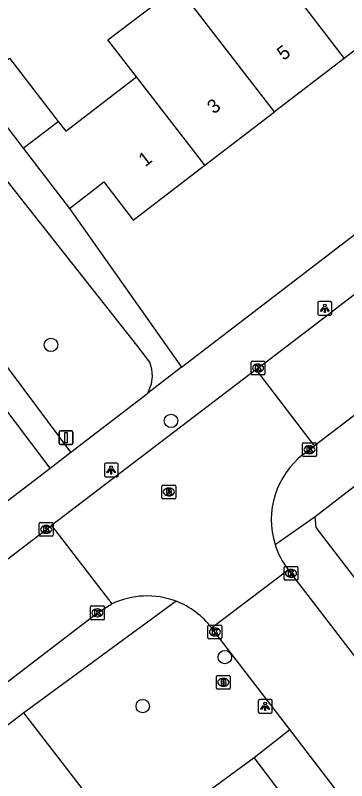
# Model space of a CAD drawing. Extents: x 159353 to 160616, y 385893 to 387321.
# Drawn here: x 159755 to 159779.1, y 386825.2 to 386880.7 of the extents above; entities that cross this region are included whole.
import ezdxf

# ---------------------------------------------------------------- set-up
doc = ezdxf.new("R2010")
doc.units = 0
for name, color, linetype in [('IMGEO_Boom', 7, 'Continuous'), ('IMGEO_Brandkraan', 7, 'Continuous'), ('IMGEO_Kolk', 7, 'Continuous'), ('IMGEO_Lichtpunt', 7, 'Continuous'), ('IMGEO_Pand', 7, 'Continuous'), ('IMGEO_Pand_nummerreeks', 7, 'Continuous'), ('IMGEO_Rijbaan_lokaal_open', 7, 'Continuous'), ('IMGEO_Rioolput', 7, 'Continuous'), ('IMGEO_Verkeersbordpaal', 7, 'Continuous'), ('IMGEO_Voetpad_halfverhard', 7, 'Continuous'), ('IMGEO_Voetpad_open', 7, 'Continuous')]:
    doc.layers.add(name, color=color, linetype=linetype)

msp = doc.modelspace()

# ---------------------------------------------------------------- linework, layer by layer
at = {"layer": 'IMGEO_Boom'}
for centre in [(159757.618, 386856.818), (159766.327, 386851.303), (159770.226, 386834.154), (159764.274, 386830.601)]:
    msp.add_circle(centre, 0.489, dxfattribs=at)
at = {"layer": 'IMGEO_Brandkraan'}
for p, q in [((159769.614, 386831.899), (159769.614, 386832.751)), ((159769.689, 386832.825), (159770.541, 386832.825)), ((159770.102, 386832.605), (159770.127, 386832.605)), ((159770.615, 386832.751), (159770.615, 386831.899)), ((159770.541, 386831.825), (159769.689, 386831.825)), ((159770.125, 386832.045), (159770.1, 386832.045))]:
    msp.add_line(p, q, dxfattribs=at)
for points in [[(159769.614, 386831.899), (159769.614, 386832.751)], [(159769.689, 386832.825), (159770.541, 386832.825)], [(159769.962, 386832.525), (159769.962, 386832.125), (159770.175, 386832.125)], [(159770.193, 386832.525), (159769.962, 386832.525)], [(159770.141, 386832.444), (159770.087, 386832.444), (159770.087, 386832.368)], [(159770.087, 386832.368), (159770.14, 386832.368)], [(159770.149, 386832.292), (159770.087, 386832.292), (159770.087, 386832.211)], [(159770.615, 386832.751), (159770.615, 386831.899)], [(159770.541, 386831.825), (159769.689, 386831.825)], [(159770.087, 386832.211), (159770.149, 386832.211)]]:
    msp.add_lwpolyline(points, dxfattribs=at)
for centre, radius, start, end in [((159769.691, 386832.749), 0.0765, 91.552, 178.448), ((159769.691, 386832.749), 0.0765, 91.552, 178.448), ((159770.142, 386832.406), 0.0379, 267.8285, 90.9355), ((159770.15, 386832.251), 0.0404, 269.8759, 90.5077), ((159770.197, 386832.38), 0.145, 59.4692, 91.5367), ((159770.222, 386832.427), 0.0922, 285.5137, 58.1501), ((159770.227, 386832.235), 0.105, 301.3115, 78.989), ((159770.539, 386832.749), 0.0765, 1.552, 88.448), ((159770.539, 386832.749), 0.0765, 1.552, 88.448), ((159769.691, 386831.901), 0.0765, 181.552, 268.448), ((159769.691, 386831.901), 0.0765, 181.552, 268.448), ((159770.181, 386832.376), 0.251, 268.6676, 293.5347), ((159770.539, 386831.901), 0.0765, 271.552, 358.448), ((159770.539, 386831.901), 0.0765, 271.552, 358.448)]:
    msp.add_arc(centre, radius, start, end, dxfattribs=at)
for centre, major_axis, ratio, start_param, end_param in [((159770.101, 386832.325), (-0.387, 0.002), 0.722429, 4.712389, 7.853982), ((159770.126, 386832.325), (-0.39, 0.002), 0.717154, 1.570796, 4.712389)]:
    msp.add_ellipse(centre, major_axis=major_axis, ratio=ratio, start_param=start_param, end_param=end_param, dxfattribs=at)
at = {"layer": 'IMGEO_Kolk'}
for p, q in [((159772.208, 386855.641), (159773.06, 386855.641)), ((159772.133, 386854.715), (159772.133, 386855.567)), ((159772.621, 386855.421), (159772.646, 386855.421)), ((159773.134, 386855.567), (159773.134, 386854.715)), ((159773.06, 386854.641), (159772.208, 386854.641)), ((159772.644, 386854.861), (159772.619, 386854.861)), ((159775.863, 386848.786), (159775.863, 386849.638)), ((159775.938, 386849.712), (159776.79, 386849.712)), ((159776.864, 386849.638), (159776.864, 386848.786)), ((159776.351, 386849.492), (159776.376, 386849.492)), ((159776.79, 386848.712), (159775.938, 386848.712)), ((159776.374, 386848.932), (159776.349, 386848.932)), ((159756.771, 386843.002), (159756.771, 386843.854)), ((159756.846, 386843.928), (159757.698, 386843.928)), ((159757.259, 386843.708), (159757.284, 386843.708)), ((159757.772, 386843.854), (159757.772, 386843.002)), ((159757.698, 386842.928), (159756.846, 386842.928)), ((159757.282, 386843.148), (159757.257, 386843.148)), ((159774.523, 386839.81), (159774.523, 386840.662)), ((159774.598, 386840.736), (159775.45, 386840.736)), ((159775.524, 386840.662), (159775.524, 386839.81)), ((159775.011, 386840.516), (159775.036, 386840.516)), ((159775.45, 386839.736), (159774.598, 386839.736)), ((159775.034, 386839.956), (159775.009, 386839.956)), ((159760.562, 386837.869), (159761.414, 386837.869)), ((159760.487, 386836.943), (159760.487, 386837.795)), ((159760.975, 386837.649), (159761, 386837.649)), ((159761.488, 386837.795), (159761.488, 386836.943)), ((159761.414, 386836.869), (159760.562, 386836.869)), ((159760.998, 386837.089), (159760.973, 386837.089)), ((159769.002, 386835.553), (159769.002, 386836.405)), ((159769.077, 386836.479), (159769.929, 386836.479)), ((159769.49, 386836.259), (159769.515, 386836.259)), ((159770.003, 386836.405), (159770.003, 386835.553)), ((159769.513, 386835.699), (159769.488, 386835.699)), ((159769.929, 386835.479), (159769.077, 386835.479))]:
    msp.add_line(p, q, dxfattribs=at)
for points in [[(159772.208, 386855.641), (159773.06, 386855.641)], [(159772.133, 386854.715), (159772.133, 386855.567)], [(159772.454, 386855.341), (159772.577, 386855.341), (159772.577, 386855.19), (159772.707, 386855.341), (159772.871, 386855.341), (159772.725, 386855.19), (159772.878, 386854.941), (159772.726, 386854.941), (159772.641, 386855.105), (159772.577, 386855.038), (159772.577, 386854.941), (159772.454, 386854.941), (159772.454, 386855.341)], [(159773.134, 386855.567), (159773.134, 386854.715)], [(159773.06, 386854.641), (159772.208, 386854.641)], [(159775.863, 386848.786), (159775.863, 386849.638)], [(159775.938, 386849.712), (159776.79, 386849.712)], [(159776.864, 386849.638), (159776.864, 386848.786)], [(159776.184, 386849.412), (159776.307, 386849.412), (159776.307, 386849.261), (159776.437, 386849.412), (159776.601, 386849.412), (159776.455, 386849.261), (159776.608, 386849.012), (159776.456, 386849.012), (159776.371, 386849.176), (159776.307, 386849.109), (159776.307, 386849.012), (159776.184, 386849.012), (159776.184, 386849.412)], [(159776.79, 386848.712), (159775.938, 386848.712)], [(159756.771, 386843.002), (159756.771, 386843.854)], [(159756.846, 386843.928), (159757.698, 386843.928)], [(159757.092, 386843.628), (159757.215, 386843.628), (159757.215, 386843.477), (159757.345, 386843.628), (159757.509, 386843.628), (159757.363, 386843.477), (159757.516, 386843.228), (159757.364, 386843.228), (159757.279, 386843.392), (159757.215, 386843.325), (159757.215, 386843.228), (159757.092, 386843.228), (159757.092, 386843.628)], [(159757.772, 386843.854), (159757.772, 386843.002)], [(159757.698, 386842.928), (159756.846, 386842.928)], [(159774.523, 386839.81), (159774.523, 386840.662)], [(159774.598, 386840.736), (159775.45, 386840.736)], [(159775.524, 386840.662), (159775.524, 386839.81)], [(159774.844, 386840.436), (159774.967, 386840.436), (159774.967, 386840.285), (159775.097, 386840.436), (159775.261, 386840.436), (159775.115, 386840.285), (159775.268, 386840.036), (159775.116, 386840.036), (159775.031, 386840.2), (159774.967, 386840.133), (159774.967, 386840.036), (159774.844, 386840.036), (159774.844, 386840.436)], [(159775.45, 386839.736), (159774.598, 386839.736)], [(159760.562, 386837.869), (159761.414, 386837.869)], [(159760.487, 386836.943), (159760.487, 386837.795)], [(159760.808, 386837.569), (159760.931, 386837.569), (159760.931, 386837.418), (159761.061, 386837.569), (159761.225, 386837.569), (159761.079, 386837.418), (159761.232, 386837.169), (159761.08, 386837.169), (159760.995, 386837.333), (159760.931, 386837.266), (159760.931, 386837.169), (159760.808, 386837.169), (159760.808, 386837.569)], [(159761.488, 386837.795), (159761.488, 386836.943)], [(159761.414, 386836.869), (159760.562, 386836.869)], [(159769.002, 386835.553), (159769.002, 386836.405)], [(159769.077, 386836.479), (159769.929, 386836.479)], [(159769.323, 386836.179), (159769.446, 386836.179), (159769.446, 386836.028), (159769.576, 386836.179), (159769.74, 386836.179), (159769.594, 386836.028), (159769.747, 386835.779), (159769.595, 386835.779), (159769.51, 386835.943), (159769.446, 386835.876), (159769.446, 386835.779), (159769.323, 386835.779), (159769.323, 386836.179)], [(159770.003, 386836.405), (159770.003, 386835.553)], [(159769.929, 386835.479), (159769.077, 386835.479)]]:
    msp.add_lwpolyline(points, dxfattribs=at)
for centre, start, end in [((159772.21, 386855.565), 91.552, 178.448), ((159772.21, 386855.565), 91.552, 178.448), ((159773.058, 386855.565), 1.552, 88.448), ((159773.058, 386855.565), 1.552, 88.448), ((159772.21, 386854.717), 181.552, 268.448), ((159772.21, 386854.717), 181.552, 268.448), ((159773.058, 386854.717), 271.552, 358.448), ((159773.058, 386854.717), 271.552, 358.448), ((159775.94, 386849.636), 91.552, 178.448), ((159775.94, 386849.636), 91.552, 178.448), ((159776.788, 386849.636), 1.552, 88.448), ((159776.788, 386849.636), 1.552, 88.448), ((159775.94, 386848.788), 181.552, 268.448), ((159775.94, 386848.788), 181.552, 268.448), ((159776.788, 386848.788), 271.552, 358.448), ((159776.788, 386848.788), 271.552, 358.448), ((159756.848, 386843.852), 91.552, 178.448), ((159756.848, 386843.852), 91.552, 178.448), ((159757.696, 386843.852), 1.552, 88.448), ((159757.696, 386843.852), 1.552, 88.448), ((159756.848, 386843.004), 181.552, 268.448), ((159756.848, 386843.004), 181.552, 268.448), ((159757.696, 386843.004), 271.552, 358.448), ((159757.696, 386843.004), 271.552, 358.448), ((159774.6, 386840.66), 91.552, 178.448), ((159774.6, 386840.66), 91.552, 178.448), ((159775.448, 386840.66), 1.552, 88.448), ((159775.448, 386840.66), 1.552, 88.448), ((159774.6, 386839.812), 181.552, 268.448), ((159774.6, 386839.812), 181.552, 268.448), ((159775.448, 386839.812), 271.552, 358.448), ((159775.448, 386839.812), 271.552, 358.448), ((159760.564, 386837.793), 91.552, 178.448), ((159760.564, 386837.793), 91.552, 178.448), ((159761.412, 386837.793), 1.552, 88.448), ((159761.412, 386837.793), 1.552, 88.448), ((159760.564, 386836.945), 181.552, 268.448), ((159760.564, 386836.945), 181.552, 268.448), ((159761.412, 386836.945), 271.552, 358.448), ((159761.412, 386836.945), 271.552, 358.448), ((159769.079, 386836.403), 91.552, 178.448), ((159769.079, 386836.403), 91.552, 178.448), ((159769.927, 386836.403), 1.552, 88.448), ((159769.927, 386836.403), 1.552, 88.448), ((159769.079, 386835.555), 181.552, 268.448), ((159769.079, 386835.555), 181.552, 268.448), ((159769.927, 386835.555), 271.552, 358.448), ((159769.927, 386835.555), 271.552, 358.448)]:
    msp.add_arc(centre, 0.0765, start, end, dxfattribs=at)
for centre, major_axis, ratio, start_param, end_param in [((159772.62, 386855.141), (-0.387, 0.002), 0.722429, 4.712389, 7.853982), ((159772.645, 386855.141), (-0.39, 0.002), 0.717154, 1.570796, 4.712389), ((159776.35, 386849.212), (-0.387, 0.002), 0.722429, 4.712389, 7.853982), ((159776.375, 386849.212), (-0.39, 0.002), 0.717154, 1.570796, 4.712389), ((159757.258, 386843.428), (-0.387, 0.002), 0.722429, 4.712389, 7.853982), ((159757.283, 386843.428), (-0.39, 0.002), 0.717154, 1.570796, 4.712389), ((159775.01, 386840.236), (-0.387, 0.002), 0.722429, 4.712389, 7.853982), ((159775.035, 386840.236), (-0.39, 0.002), 0.717154, 1.570796, 4.712389), ((159760.974, 386837.369), (-0.387, 0.002), 0.722429, 4.712389, 7.853982), ((159760.999, 386837.369), (-0.39, 0.002), 0.717154, 1.570796, 4.712389), ((159769.489, 386835.979), (-0.387, 0.002), 0.722429, 4.712389, 7.853982), ((159769.514, 386835.979), (-0.39, 0.002), 0.717154, 1.570796, 4.712389)]:
    msp.add_ellipse(centre, major_axis=major_axis, ratio=ratio, start_param=start_param, end_param=end_param, dxfattribs=at)
at = {"layer": 'IMGEO_Lichtpunt'}
for p, q in [((159776.976, 386859.879), (159776.976, 386859.072)), ((159776.976, 386859.879), (159776.976, 386859.072)), ((159777.878, 386859.974), (159777.07, 386859.974)), ((159777.878, 386859.974), (159777.07, 386859.974)), ((159777.972, 386859.072), (159777.972, 386859.879)), ((159777.972, 386859.072), (159777.972, 386859.879)), ((159777.07, 386858.978), (159777.878, 386858.978)), ((159777.07, 386858.978), (159777.878, 386858.978)), ((159761.491, 386848.149), (159761.491, 386847.342)), ((159761.491, 386848.149), (159761.491, 386847.342)), ((159762.393, 386848.244), (159761.585, 386848.244)), ((159762.393, 386848.244), (159761.585, 386848.244)), ((159762.487, 386847.342), (159762.487, 386848.149)), ((159762.487, 386847.342), (159762.487, 386848.149)), ((159761.585, 386847.248), (159762.393, 386847.248)), ((159761.585, 386847.248), (159762.393, 386847.248)), ((159772.652, 386830.981), (159772.652, 386830.174)), ((159772.652, 386830.981), (159772.652, 386830.174)), ((159773.554, 386831.076), (159772.746, 386831.076)), ((159773.554, 386831.076), (159772.746, 386831.076)), ((159773.648, 386830.174), (159773.648, 386830.981)), ((159773.648, 386830.174), (159773.648, 386830.981)), ((159772.746, 386830.08), (159773.554, 386830.08)), ((159772.746, 386830.08), (159773.554, 386830.08))]:
    msp.add_line(p, q, dxfattribs=at)
for points in [[(159777.35, 386859.543), (159777.389, 386859.515), (159777.201, 386859.253), (159777.163, 386859.28), (159777.35, 386859.543)], [(159777.562, 386859.515), (159777.6, 386859.542), (159777.787, 386859.28), (159777.748, 386859.252), (159777.562, 386859.515)], [(159777.452, 386859.495), (159777.499, 386859.495), (159777.499, 386859.173), (159777.452, 386859.173), (159777.452, 386859.495)], [(159761.865, 386847.813), (159761.904, 386847.785), (159761.716, 386847.523), (159761.678, 386847.55), (159761.865, 386847.813)], [(159761.967, 386847.765), (159762.014, 386847.765), (159762.014, 386847.443), (159761.967, 386847.443), (159761.967, 386847.765)], [(159762.077, 386847.785), (159762.115, 386847.812), (159762.302, 386847.55), (159762.263, 386847.522), (159762.077, 386847.785)], [(159773.026, 386830.645), (159773.065, 386830.617), (159772.877, 386830.355), (159772.839, 386830.382), (159773.026, 386830.645)], [(159773.238, 386830.617), (159773.276, 386830.644), (159773.463, 386830.382), (159773.424, 386830.354), (159773.238, 386830.617)], [(159773.128, 386830.597), (159773.175, 386830.597), (159773.175, 386830.275), (159773.128, 386830.275), (159773.128, 386830.597)]]:
    msp.add_lwpolyline(points, dxfattribs=at)
for centre in [(159777.475, 386859.677), (159761.99, 386847.947), (159773.151, 386830.779)]:
    msp.add_circle(centre, 0.0994, dxfattribs=at)
for centre, start, end in [((159777.07, 386859.879), 90, 180), ((159777.07, 386859.879), 90, 180), ((159777.878, 386859.879), 0, 90), ((159777.878, 386859.879), 0, 90), ((159777.07, 386859.072), 180, 270), ((159777.07, 386859.072), 180, 270), ((159777.878, 386859.072), 270, 0), ((159777.878, 386859.072), 270, 360), ((159761.585, 386848.149), 90, 180), ((159761.585, 386848.149), 90, 180), ((159762.393, 386848.149), 0, 90), ((159762.393, 386848.149), 0, 90), ((159761.585, 386847.342), 180, 270), ((159761.585, 386847.342), 180, 270), ((159762.393, 386847.342), 270, 0), ((159762.393, 386847.342), 270, 360), ((159772.746, 386830.981), 90, 180), ((159772.746, 386830.981), 90, 180), ((159773.554, 386830.981), 0, 90), ((159773.554, 386830.981), 0, 90), ((159772.746, 386830.174), 180, 270), ((159772.746, 386830.174), 180, 270), ((159773.554, 386830.174), 270, 0), ((159773.554, 386830.174), 270, 360)]:
    msp.add_arc(centre, 0.0946, start, end, dxfattribs=at)
at = {"layer": 'IMGEO_Pand'}
for points in [[(159771.901, 386886.729), (159778.871, 386877.611)], [(159763.824, 386876.274), (159761.747, 386878.968), (159766.818, 386882.843)], [(159773.819, 386873.73), (159766.818, 386882.843)], [(159783.932, 386881.5), (159778.871, 386877.611)], [(159752.073, 386875.686), (159754.618, 386877.641), (159758.152, 386873.042)], [(159778.871, 386877.611), (159773.819, 386873.73)], [(159758.152, 386873.042), (159758.696, 386872.334), (159763.824, 386876.274)], [(159768.774, 386869.854), (159763.824, 386876.274)], [(159752.073, 386875.686), (159755.607, 386871.087)], [(159768.774, 386869.854), (159773.819, 386873.73)], [(159755.607, 386871.087), (159758.152, 386873.042)], [(159755.607, 386871.087), (159758.956, 386866.727)], [(159758.956, 386866.727), (159761.45, 386868.643), (159763.584, 386865.866), (159768.774, 386869.854)]]:
    msp.add_lwpolyline(points, dxfattribs=at)
at = {"layer": 'IMGEO_Rijbaan_lokaal_open'}
for points in [[(159772.495, 386855.033), (159776.892, 386858.385), (159802.886, 386878.378)], [(159772.495, 386855.033), (159757.655, 386843.719)], [(159776.733, 386849.497), (159772.495, 386855.033)], [(159780.404, 386852.307), (159776.733, 386849.497)], [(159775.937, 386848.887), (159776.733, 386849.497)], [(159720.361, 386815.054), (159727.611, 386820.614), (159753.142, 386840.278), (159757.655, 386843.719)], [(159757.655, 386843.719), (159762.032, 386838.013)], [(159769.269, 386836.285), (159774.826, 386840.493)], [(159774.826, 386840.493), (159818.374, 386783.693)], [(159724.633, 386809.492), (159736.8, 386818.831), (159761.001, 386837.379), (159762.032, 386838.013)], [(159774.932, 386828.892), (159769.269, 386836.285)], [(159785.509, 386815.108), (159782.922, 386818.462), (159774.932, 386828.892)]]:
    msp.add_lwpolyline(points, dxfattribs=at)
for centre, radius, start, end in [((159779.579, 386844.134), 5.988, 127.4616, 197.4571), ((159779.601, 386844.147), 6.013, 197.5076, 217.4217), ((159764.59, 386832.693), 5.903, 69.1983, 115.6739), ((159764.593, 386832.708), 5.887, 37.4096, 69.1707)]:
    msp.add_arc(centre, radius, start, end, dxfattribs=at)
at = {"layer": 'IMGEO_Rioolput'}
for p, q in [((159765.666, 386845.718), (159765.666, 386846.57)), ((159765.741, 386846.644), (159766.593, 386846.644)), ((159766.154, 386846.424), (159766.179, 386846.424)), ((159766.667, 386846.57), (159766.667, 386845.718)), ((159766.593, 386845.644), (159765.741, 386845.644)), ((159766.177, 386845.864), (159766.152, 386845.864))]:
    msp.add_line(p, q, dxfattribs=at)
for points in [[(159765.666, 386845.718), (159765.666, 386846.57)], [(159765.741, 386846.644), (159766.593, 386846.644)], [(159766.255, 386846.342), (159766.003, 386846.344), (159766.003, 386845.944)], [(159766.181, 386846.263), (159766.127, 386846.263), (159766.127, 386846.182)], [(159766.127, 386846.182), (159766.179, 386846.182)], [(159766.667, 386846.57), (159766.667, 386845.718)], [(159766.593, 386845.644), (159765.741, 386845.644)], [(159766.003, 386845.944), (159766.127, 386845.944), (159766.127, 386846.106), (159766.138, 386846.106)], [(159766.185, 386846.077), (159766.256, 386845.944), (159766.396, 386845.944), (159766.331, 386846.07)]]:
    msp.add_lwpolyline(points, dxfattribs=at)
for centre, radius, start, end in [((159765.743, 386846.568), 0.0765, 91.552, 178.448), ((159765.743, 386846.568), 0.0765, 91.552, 178.448), ((159766.163, 386846.371), 0.19, 274.7715, 282.9687), ((159766.187, 386846.167), 0.0964, 77.0061, 93.1865), ((159766.201, 386846.224), 0.0378, 276.6634, 79.6772), ((159766.254, 386846.232), 0.109, 350.3612, 89.416), ((159766.252, 386846.232), 0.112, 277.5842, 350.9817), ((159766.591, 386846.568), 0.0765, 1.552, 88.448), ((159766.591, 386846.568), 0.0765, 1.552, 88.448), ((159765.743, 386845.72), 0.0765, 181.552, 268.448), ((159765.743, 386845.72), 0.0765, 181.552, 268.448), ((159766.137, 386846.053), 0.0533, 26.0293, 88.6989), ((159766.236, 386846.017), 0.108, 29.5134, 73.7905), ((159766.591, 386845.72), 0.0765, 271.552, 358.448), ((159766.591, 386845.72), 0.0765, 271.552, 358.448)]:
    msp.add_arc(centre, radius, start, end, dxfattribs=at)
for centre, major_axis, ratio, start_param, end_param in [((159766.153, 386846.144), (-0.387, 0.002), 0.722429, 4.712389, 7.853982), ((159766.178, 386846.144), (-0.39, 0.002), 0.717154, 1.570796, 4.712389)]:
    msp.add_ellipse(centre, major_axis=major_axis, ratio=ratio, start_param=start_param, end_param=end_param, dxfattribs=at)
at = {"layer": 'IMGEO_Verkeersbordpaal'}
for p, q in [((159758.212, 386849.688), (159758.212, 386850.488)), ((159758.212, 386850.488), (159758.212, 386849.688)), ((159758.312, 386850.588), (159759.102, 386850.588)), ((159759.102, 386850.588), (159758.312, 386850.588)), ((159759.202, 386850.488), (159759.202, 386849.688)), ((159759.202, 386849.688), (159759.202, 386850.488)), ((159759.102, 386849.588), (159758.312, 386849.588)), ((159758.312, 386849.588), (159759.102, 386849.588))]:
    msp.add_line(p, q, dxfattribs=at)
msp.add_lwpolyline([(159758.632, 386850.463), (159758.782, 386850.463), (159758.782, 386849.713), (159758.632, 386849.713), (159758.632, 386850.463)], dxfattribs=at)
for centre, start, end in [((159758.312, 386850.488), 90, 180), ((159758.312, 386850.488), 90, 180), ((159759.102, 386850.488), 0, 90), ((159759.102, 386850.488), 360, 90), ((159758.312, 386849.688), 180, 270), ((159758.312, 386849.688), 180, 270), ((159759.102, 386849.688), 270, 0), ((159759.102, 386849.688), 270, 0)]:
    msp.add_arc(centre, 0.1, start, end, dxfattribs=at)
at = {"layer": 'IMGEO_Voetpad_halfverhard'}
for points in [[(159757.568, 386847.881), (159748.457, 386859.933), (159733.313, 386879.966)], [(159759.06, 386849.037), (159736.833, 386878.896), (159736.384, 386879.556)]]:
    msp.add_lwpolyline(points, dxfattribs=at)
at = {"layer": 'IMGEO_Voetpad_open'}
for points in [[(159767.092, 386855.2), (159860.725, 386927.055)], [(159764.634, 386853.314), (159764.906, 386853.99), (159764.977, 386854.518), (159764.937, 386855.049), (159764.787, 386855.56), (159763.841, 386856.794), (159747.26, 386877.795), (159744.809, 386881.176), (159745.023, 386881.34)], [(159758.956, 386866.727), (159767.092, 386855.2)], [(159767.092, 386855.2), (159764.634, 386853.314)], [(159759.06, 386849.037), (159764.634, 386853.314)], [(159757.568, 386847.881), (159759.06, 386849.037)], [(159776.777, 386844.356), (159779.951, 386846.799), (159782.799, 386848.992)], [(159754.463, 386845.502), (159757.568, 386847.881)], [(159773.867, 386842.338), (159776.777, 386844.356)], [(159826.261, 386779.223), (159780.044, 386839.397), (159776.844, 386843.563), (159776.777, 386844.356)], [(159766.686, 386838.211), (159755.646, 386830.116)], [(159755.646, 386830.116), (159725.627, 386807.116)], [(159761.615, 386822.36), (159755.646, 386830.116)], [(159772.356, 386826.86), (159774.932, 386828.892)], [(159768.199, 386823.818), (159772.356, 386826.86)], [(159782.799, 386813.025), (159772.356, 386826.86)]]:
    msp.add_lwpolyline(points, dxfattribs=at)

# ---------------------------------------------------------------- texts
at = {"layer": 'IMGEO_Pand_nummerreeks'}
for s, rotation, p in [('5', 37.5357, (159774.487, 386877.42)), ('3', 37.5357, (159769.424, 386873.531)), ('1', 37.5345, (159764.451, 386869.71))]:
    msp.add_text(s, height=1, rotation=rotation, dxfattribs=at).set_placement(p)

doc.saveas('drawing.dxf')
